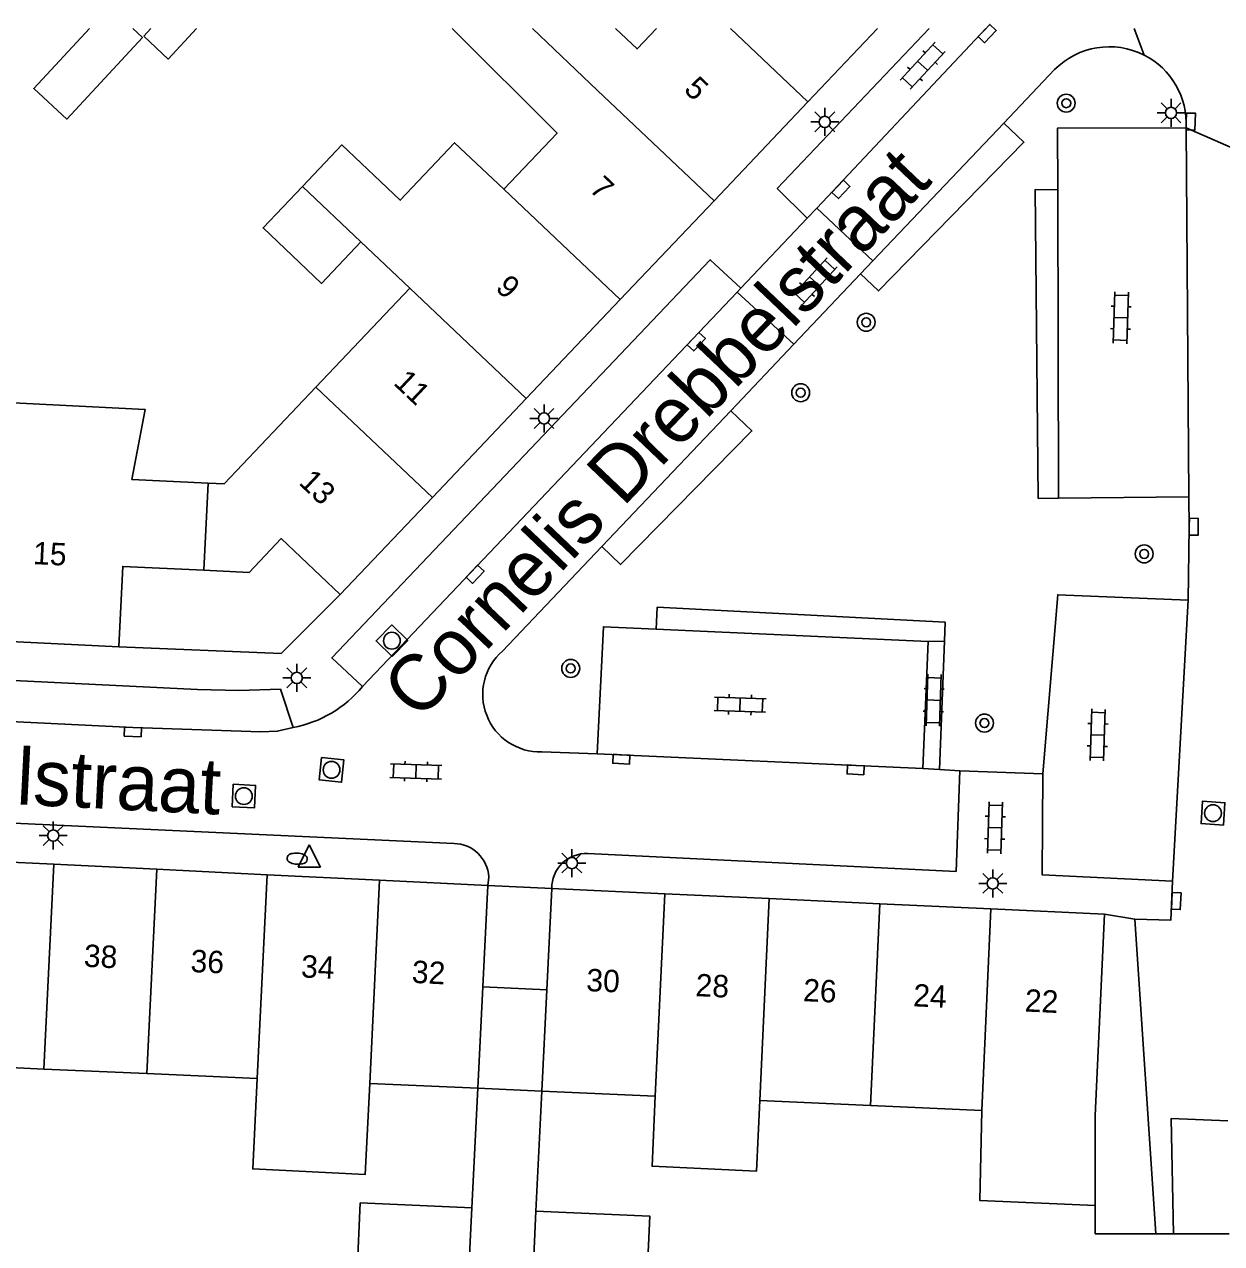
# Model space of a CAD drawing. Extents: x 132994 to 136000, y 393499 to 395512.
# Drawn here: x 133404.7 to 133458.1, y 395445.8 to 395500.2 of the extents above; entities that cross this region are included whole.
import ezdxf

# ---------------------------------------------------------------- set-up
doc = ezdxf.new("R2010")
doc.units = 0
for name, color, linetype in [('gg-afsc-erfafscheiding', 7, 'Continuous'), ('gg-afsc-hekwerk', 7, 'Continuous'), ('gg-afsc-muur', 7, 'Continuous'), ('gg-anno-huisnummerreeks BGT', 7, 'Continuous'), ('gg-anno-openbare ruimte label', 7, 'Continuous'), ('gg-bbg-gedigitaliseerde bebouwing', 7, 'Continuous'), ('gg-bbg-gedigitaliseerde bebouwing onder overbouw', 7, 'Continuous'), ('gg-bbg-gedigitaliseerde bijgebouw', 7, 'Continuous'), ('gg-bbg-gedigitaliseerde overbouw', 7, 'Continuous'), ('gg-bbg-hoofdgebouw', 7, 'Continuous'), ('gg-bbg-pand overbouw', 7, 'Continuous'), ('gg-bbg-tussenscheiding', 7, 'Continuous'), ('gg-bbg-tussenscheiding niveau 01', 7, 'Continuous'), ('gg-knt-verharding', 7, 'Continuous'), ('gg-knt-verharding nz', 7, 'Continuous'), ('gt-grn-groengrens', 7, 'Continuous'), ('gt-grn-weggrens', 7, 'Continuous'), ('gt-symb-boom', 7, 'Continuous'), ('gt-symb-brandkraan', 7, 'Continuous'), ('gt-symb-klinker verharding', 7, 'Continuous'), ('gt-symb-kolk', 7, 'Continuous'), ('gt-symb-lichtmast', 7, 'Continuous'), ('gt-symb-rioolschacht', 7, 'Continuous'), ('gt-symb-waterafsluiter', 7, 'Continuous')]:
    doc.layers.add(name, color=color, linetype=linetype)

# ---------------------------------------------------------------- blocks, each defined once
blk = doc.blocks.new('gt0-BOOM')
at = {"layer": 'gt-symb-boom'}
for radius in [0.4, 0.2]:
    blk.add_circle((0, 0), radius, dxfattribs=at)
blk = doc.blocks.new('gt0-KL1')
at = {"layer": 'gt-symb-klinker verharding'}
for p, q in [((-1.15, 0.3), (1.15, 0.3)), ((-1, -0.3), (-1, 0.3)), ((-0.5, 0.3), (-0.5, 0.45)), ((0, -0.3), (0, 0.3)), ((0.5, 0.3), (0.5, 0.45)), ((1, -0.3), (1, 0.3)), ((-1.15, -0.3), (1.15, -0.3)), ((-0.5, -0.45), (-0.5, -0.3)), ((0.5, -0.45), (0.5, -0.3))]:
    blk.add_line(p, q, dxfattribs=at)
blk = doc.blocks.new('gt0-KOLK')
at = {"layer": 'gt-symb-kolk'}
blk.add_lwpolyline([(0, 0), (0.375, 0), (0.375, 0.4), (-0.375, 0.4), (-0.375, 0), (0, 0)], dxfattribs=at)
blk = doc.blocks.new('gt0-LMAST')
at = {"layer": 'gt-symb-lichtmast'}
for p, q in [((-0.005, 0.246), (-0.005, 0.621)), ((-0.182, 0.173), (-0.447, 0.438)), ((0.172, 0.173), (0.437, 0.438)), ((-0.255, -0.004), (-0.63, -0.004)), ((-0.182, -0.181), (-0.447, -0.446)), ((-0.005, -0.254), (-0.005, -0.629)), ((0.437, -0.446), (0.172, -0.181)), ((0.245, -0.004), (0.62, -0.004))]:
    blk.add_line(p, q, dxfattribs=at)
blk.add_circle((-0.005, -0.004), 0.25, dxfattribs=at)
blk = doc.blocks.new('gt0-RS')
at = {"layer": 'gt-symb-rioolschacht'}
blk.add_lwpolyline([(-0.5, -0.5), (0.5, -0.5), (0.5, 0.5), (-0.5, 0.5)], close=True, dxfattribs=at)
blk.add_circle((0, 0), 0.375, dxfattribs=at)
blk = doc.blocks.new('gt0-WAFSL')
at = {"layer": 'gt-symb-waterafsluiter'}
for p, q in [((-0.5, -0.333), (0, 0.667)), ((0, 0.667), (0.5, -0.333)), ((0.5, -0.333), (-0.5, -0.333))]:
    blk.add_line(p, q, dxfattribs=at)
blk = doc.blocks.new('gt0-BR')
at = {"layer": 'gt-symb-brandkraan'}
for centre, radius, start, end in [((-0.244, 0), 0.206, 107.5669, 252.4331), ((0.599, -2.664), 3, 106.892, 107.5669), ((0, -0.691), 0.938, 73.108, 106.892), ((-0.599, -2.664), 3, 72.4331, 73.108), ((0.244, 0), 0.206, 287.567, 72.4331), ((0.599, 2.664), 3, 252.4331, 253.108), ((0, 0.691), 0.938, 253.108, 286.8921), ((-0.599, 2.664), 3, 286.8921, 287.567)]:
    blk.add_arc(centre, radius, start, end, dxfattribs=at)

msp = doc.modelspace()

# ---------------------------------------------------------------- linework, layer by layer
at = {"layer": 'gg-afsc-erfafscheiding'}
for p, q in [((133410.059, 395499.665), (133410.37, 395500)), ((133424.957, 395452.753), (133424.69, 395447.424)), ((133427.815, 395452.627), (133427.548, 395447.274)), ((133452.494, 395446.259), (133455.188, 395446.262)), ((133455.986, 395446.263), (133455.188, 395446.262)), ((133458.462, 395446.264), (133455.986, 395446.263))]:
    msp.add_line(p, q, dxfattribs=at)
msp.add_lwpolyline([(133410.059, 395499.665), (133411.146, 395498.635), (133412.409, 395500)], dxfattribs=at)
at = {"layer": 'gg-afsc-hekwerk'}
msp.add_line((133452.493, 395447.521), (133452.494, 395446.259), dxfattribs=at)
at = {"layer": 'gg-afsc-muur'}
msp.add_lwpolyline([(133408.95, 395472.43), (133416.18, 395472.13), (133418.82, 395474.77)], dxfattribs=at)
at = {"layer": 'gg-bbg-gedigitaliseerde bebouwing'}
for p, q in [((133421.926, 395488.422), (133419.741, 395490.492)), ((133417.738, 395484.012), (133421.926, 395488.422)), ((133413.637, 395479.693), (133417.738, 395484.012)), ((133409.533, 395479.89), (133412.928, 395479.727)), ((133412.928, 395479.727), (133413.637, 395479.693)), ((133405.606, 395453.607), (133400.184, 395453.846)), ((133410.2, 395453.404), (133405.606, 395453.607)), ((133415.12, 395453.187), (133410.2, 395453.404)), ((133424.957, 395452.753), (133420.135, 395452.966)), ((133432.872, 395452.404), (133427.815, 395452.627)), ((133442.473, 395451.981), (133437.535, 395452.199)), ((133447.431, 395451.763), (133442.473, 395451.981))]:
    msp.add_line(p, q, dxfattribs=at)
for points in [[(133426.113, 395492.831), (133428.491, 395495.335), (133423.805, 395500)], [(133431.103, 395500), (133432.06, 395499.094), (133432.92, 395500)], [(133426.113, 395492.831), (133423.923, 395494.906), (133421.497, 395492.346), (133418.892, 395494.814), (133417.136, 395492.96)], [(133403.198, 395480.194), (133403.336, 395483.351), (133410.115, 395483.02), (133409.533, 395479.89)], [(133415.12, 395453.187), (133414.922, 395449.152), (133419.936, 395448.906), (133420.135, 395452.966)], [(133437.535, 395452.199), (133437.388, 395449.057), (133432.726, 395449.275), (133432.872, 395452.404)], [(133452.493, 395447.521), (133447.34, 395447.748), (133447.431, 395451.763)]]:
    msp.add_lwpolyline(points, dxfattribs=at)
at = {"layer": 'gg-bbg-gedigitaliseerde bebouwing onder overbouw'}
for p, q in [((133425.41, 395461.79), (133425.184, 395457.272)), ((133428.25, 395461.66), (133428.033, 395457.144)), ((133425.184, 395457.272), (133424.957, 395452.753)), ((133428.033, 395457.144), (133427.815, 395452.627))]:
    msp.add_line(p, q, dxfattribs=at)
at = {"layer": 'gg-bbg-gedigitaliseerde bijgebouw'}
for p, q in [((133419.465, 395442.207), (133419.705, 395447.645)), ((133424.69, 395447.424), (133419.705, 395447.645)), ((133427.548, 395447.274), (133427.338, 395442.569))]:
    msp.add_line(p, q, dxfattribs=at)
for points in [[(133409.569, 395500), (133410.001, 395499.599), (133406.628, 395495.965), (133405.155, 395497.332), (133407.631, 395500)], [(133419.741, 395490.492), (133417.985, 395488.638), (133415.379, 395491.107), (133417.136, 395492.96)], [(133424.69, 395447.424), (133424.447, 395442.579), (133421.706, 395441.991), (133419.46, 395442.101)], [(133427.548, 395447.274), (133432.622, 395447.048), (133432.457, 395443.5)]]:
    msp.add_lwpolyline(points, dxfattribs=at)
at = {"layer": 'gg-bbg-gedigitaliseerde overbouw'}
msp.add_line((133427.815, 395452.627), (133424.957, 395452.753), dxfattribs=at)
at = {"layer": 'gg-bbg-hoofdgebouw'}
for p, q in [((133439.679, 395496.732), (133442.782, 395500)), ((133435.491, 395492.323), (133439.679, 395496.732)), ((133431.304, 395487.914), (133435.491, 395492.323)), ((133427.116, 395483.504), (133431.304, 395487.914)), ((133422.928, 395479.095), (133427.116, 395483.504)), ((133418.82, 395474.77), (133422.928, 395479.095)), ((133402.871, 395472.727), (133408.95, 395472.43)), ((133406.054, 395462.74), (133400.63, 395463.006)), ((133410.647, 395462.514), (133406.054, 395462.74)), ((133415.566, 395462.273), (133410.647, 395462.514)), ((133420.578, 395462.027), (133415.566, 395462.273)), ((133425.41, 395461.79), (133420.578, 395462.027)), ((133428.25, 395461.66), (133433.293, 395461.425)), ((133433.293, 395461.425), (133437.947, 395461.208)), ((133437.947, 395461.208), (133442.883, 395460.977)), ((133442.883, 395460.977), (133447.841, 395460.746)), ((133452.9, 395460.51), (133447.841, 395460.746)), ((133452.49, 395451.54), (133452.9, 395460.51)), ((133452.49, 395451.54), (133452.493, 395447.521))]:
    msp.add_line(p, q, dxfattribs=at)
for points in [[(133412.739, 395475.847), (133414.76, 395475.75), (133416.19, 395477.26), (133418.82, 395474.77)], [(133412.739, 395475.847), (133409.12, 395476.02), (133408.95, 395472.43)]]:
    msp.add_lwpolyline(points, dxfattribs=at)
at = {"layer": 'gg-bbg-pand overbouw'}
msp.add_line((133425.41, 395461.79), (133428.25, 395461.66), dxfattribs=at)
at = {"layer": 'gg-bbg-tussenscheiding'}
for p, q in [((133427.389, 395500), (133430.301, 395497.241)), ((133436.23, 395500), (133439.679, 395496.732)), ((133435.491, 395492.323), (133430.301, 395497.241)), ((133419.741, 395490.492), (133417.136, 395492.96)), ((133431.304, 395487.914), (133426.113, 395492.831)), ((133427.116, 395483.504), (133421.926, 395488.422)), ((133422.928, 395479.095), (133417.738, 395484.012)), ((133412.739, 395475.847), (133412.928, 395479.727)), ((133405.606, 395453.607), (133406.054, 395462.74)), ((133410.2, 395453.404), (133410.647, 395462.514)), ((133415.12, 395453.187), (133415.566, 395462.273)), ((133420.578, 395462.027), (133420.135, 395452.966)), ((133432.872, 395452.404), (133433.293, 395461.425)), ((133437.947, 395461.208), (133437.535, 395452.199)), ((133442.883, 395460.977), (133442.473, 395451.981)), ((133447.841, 395460.746), (133447.431, 395451.763))]:
    msp.add_line(p, q, dxfattribs=at)
at = {"layer": 'gg-bbg-tussenscheiding niveau 01'}
msp.add_line((133425.184, 395457.272), (133428.033, 395457.144), dxfattribs=at)
at = {"layer": 'gg-knt-verharding'}
for p, q in [((133450.681, 395498.17), (133448.416, 395495.785)), ((133448.416, 395495.785), (133442.579, 395489.638)), ((133450.851, 395479.059), (133450.819, 395492.812)), ((133440.073, 395491.993), (133442.579, 395489.638)), ((133436.689, 395488.427), (133439.644, 395491.546)), ((133442.579, 395489.638), (133442.028, 395489.058)), ((133442.028, 395489.058), (133439.047, 395485.92)), ((133439.047, 395485.92), (133436.518, 395488.246)), ((133439.047, 395485.92), (133436.236, 395482.96)), ((133436.236, 395482.96), (133430.48, 395476.898)), ((133456.662, 395479.127), (133450.851, 395479.059)), ((133430.48, 395476.898), (133426.059, 395472.243)), ((133432.917, 395473.219), (133445.047, 395472.676)), ((133445.047, 395472.676), (133444.81, 395467.003)), ((133445.047, 395472.676), (133445.772, 395472.68)), ((133445.772, 395472.68), (133445.542, 395466.957)), ((133427.811, 395467.746), (133430.274, 395467.658)), ((133444.81, 395467.003), (133445.542, 395466.957)), ((133445.542, 395466.957), (133446.446, 395466.9)), ((133446.446, 395466.9), (133450.15, 395466.765)), ((133423.895, 395463.66), (133403.59, 395464.597)), ((133425.41, 395461.79), (133425.441, 395462.166)), ((133455.188, 395446.262), (133454.256, 395460.291))]:
    msp.add_line(p, q, dxfattribs=at)
for points in [[(133439.644, 395491.546), (133438.307, 395492.866), (133445.081, 395500)], [(133450.819, 395492.812), (133450.813, 395495.559), (133456.544, 395495.573)], [(133419.812, 395470.665), (133418.444, 395471.937), (133435.322, 395489.687), (133436.689, 395488.427)], [(133456.631, 395474.513), (133456.683, 395477.788), (133456.662, 395479.127)], [(133450.15, 395466.765), (133450.822, 395474.751), (133456.631, 395474.513)], [(133430.274, 395467.658), (133430.558, 395473.325), (133432.917, 395473.219)], [(133380.195, 395470.236), (133380.285, 395472.111), (133412.45, 395470.536), (133414.304, 395470.488), (133416.154, 395470.543), (133416.719, 395468.838)], [(133446.446, 395466.9), (133446.287, 395462.42), (133429.863, 395463.215)], [(133455.937, 395461.99), (133450.128, 395462.263), (133450.15, 395466.765)], [(133454.256, 395460.291), (133455.861, 395460.244), (133455.937, 395461.99)]]:
    msp.add_lwpolyline(points, dxfattribs=at)
for centre, radius, start, end in [((133453.119, 395495.758), 3.429, 63.1117, 135.3141), ((133453.12, 395495.759), 3.429, 356.8985, 63.13), ((133427.739, 395470.308), 2.563, 130.9605, 271.6106), ((133415.766, 395473.982), 5.232, 280.4915, 320.6482), ((133423.882, 395462.099), 1.561, 2.4457, 89.5142), ((133429.798, 395461.668), 1.548, 87.612, 180.2903)]:
    msp.add_arc(centre, radius, start, end, dxfattribs=at)
at = {"layer": 'gg-knt-verharding nz'}
for p, q in [((133440.073, 395491.993), (133447.613, 395500)), ((133456.544, 395495.573), (133456.662, 395479.127)), ((133440.073, 395491.993), (133439.644, 395491.546)), ((133436.518, 395488.246), (133419.812, 395470.665)), ((133436.689, 395488.427), (133436.518, 395488.246)), ((133456.631, 395474.513), (133455.937, 395461.99)), ((133444.81, 395467.003), (133430.274, 395467.658))]:
    msp.add_line(p, q, dxfattribs=at)
for points in [[(133403.799, 395469.112), (133409.576, 395468.837), (133415.279, 395468.648), (133416.009, 395468.671), (133416.719, 395468.838)], [(133458.407, 395451.294), (133455.872, 395451.399), (133455.986, 395446.263)]]:
    msp.add_lwpolyline(points, dxfattribs=at)
at = {"layer": 'gt-grn-groengrens'}
for points in [[(133442.028, 395489.058), (133442.826, 395488.3), (133449.314, 395494.933), (133448.416, 395495.785)], [(133450.819, 395492.812), (133449.811, 395492.822), (133449.951, 395479.048), (133450.851, 395479.059)], [(133430.48, 395476.898), (133431.319, 395476.096), (133437.183, 395482.061), (133436.236, 395482.96)], [(133445.772, 395472.68), (133445.806, 395473.529), (133432.961, 395474.197), (133432.917, 395473.219)]]:
    msp.add_lwpolyline(points, dxfattribs=at)
at = {"layer": 'gt-grn-weggrens'}
for p, q in [((133454.228, 395500), (133454.67, 395498.817)), ((133456.544, 395495.573), (133461.07, 395493.601)), ((133454.256, 395460.291), (133452.9, 395460.51))]:
    msp.add_line(p, q, dxfattribs=at)

# ---------------------------------------------------------------- block references
at = {"layer": 'gt-symb-boom'}
for p in [(133451.197, 395496.671), (133442.276, 395486.902), (133439.355, 395483.762), (133454.674, 395476.576), (133429.099, 395471.469), (133447.552, 395469.031)]:
    msp.add_blockref('gt0-BOOM', p, dxfattribs=at)
at = {"layer": 'gt-symb-brandkraan', "rotation": -3.7264258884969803}
msp.add_blockref('gt0-BR', (133416.901, 395462.986), dxfattribs=at)
at = {"layer": 'gt-symb-klinker verharding'}
for p, rotation in [((133444.792, 395498.34), 47.31004222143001), ((133439.975, 395488.73), 47.2679545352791), ((133453.633, 395487.106), 88.1653270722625), ((133445.29, 395470.052), 88.10803458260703), ((133436.653, 395469.853), -1.8919654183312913), ((133452.599, 395468.502), 88.10803458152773), ((133422.197, 395466.872), -1.8919654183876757), ((133448.022, 395464.368), 88.10803458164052)]:
    msp.add_blockref('gt0-KL1', p, dxfattribs=dict(at, rotation=rotation))
at = {"layer": 'gt-symb-kolk'}
for p, rotation in [((133447.531, 395499.914), -133.78457175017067), ((133456.553, 395495.857), -91.83467292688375), ((133441.002, 395492.962), -133.21767957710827), ((133434.555, 395486.176), -133.46059709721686), ((133456.683, 395477.788), -90.91665425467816), ((133424.689, 395475.803), -133.54158234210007), ((133409.576, 395468.837), 178.10803458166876), ((133431.367, 395467.623), 177.3636180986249), ((133441.815, 395467.146), 177.24916520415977), ((133455.905, 395461.109), -92.9224726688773)]:
    msp.add_blockref('gt0-KOLK', p, dxfattribs=dict(at, rotation=rotation))
at = {"layer": 'gt-symb-lichtmast'}
for p in [(133455.877, 395496.245), (133440.435, 395495.842), (133427.913, 395482.619), (133416.889, 395471.051), (133406.024, 395464.019), (133429.155, 395462.794), (133447.927, 395461.888)]:
    msp.add_blockref('gt0-LMAST', p, dxfattribs=at)
at = {"layer": 'gt-symb-rioolschacht'}
for p, rotation in [((133421.125, 395472.704), 45.810353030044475), ((133418.434, 395466.945), -95.73909849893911), ((133414.523, 395465.777), -2.979673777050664), ((133457.743, 395465.017), 85.9266355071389)]:
    msp.add_blockref('gt0-RS', p, dxfattribs=dict(at, rotation=rotation))
at = {"layer": 'gt-symb-waterafsluiter'}
msp.add_blockref('gt0-WAFSL', (133417.437, 395462.934), dxfattribs=at)

# ---------------------------------------------------------------- texts
at = {"layer": 'gg-anno-huisnummerreeks BGT'}
for s, rotation, p in [('5', 316.5, (133434.099, 395497.23)), ('7', 316.5, (133429.884, 395492.791)), ('9', 316.5, (133425.699, 395488.385)), ('11', 316.5, (133421.15, 395484.16)), ('13', 316.5, (133416.928, 395479.715)), ('15', 357.2, (133405.106, 395476.122)), ('38', 357.2, (133407.371, 395458.17)), ('36', 357.2, (133412.129, 395457.936)), ('34', 357.2, (133417.057, 395457.695)), ('32', 357.2, (133421.997, 395457.452)), ('30', 357.3, (133429.779, 395457.085)), ('28', 357.3, (133434.652, 395456.858)), ('26', 357.3, (133439.447, 395456.634)), ('24', 357.3, (133444.358, 395456.405)), ('22', 357.3, (133449.334, 395456.173))]:
    msp.add_text(s, height=1, rotation=rotation, dxfattribs=at).set_placement(p)
at = {"layer": 'gg-anno-openbare ruimte label'}
for rotation, p in [(46.4, (133422.334, 395469.08)), (357.1, (133380.221, 395466.635))]:
    msp.add_text('Cornelis Drebbelstraat', height=2.5, rotation=rotation, dxfattribs=at).set_placement(p)

doc.saveas('drawing.dxf')
